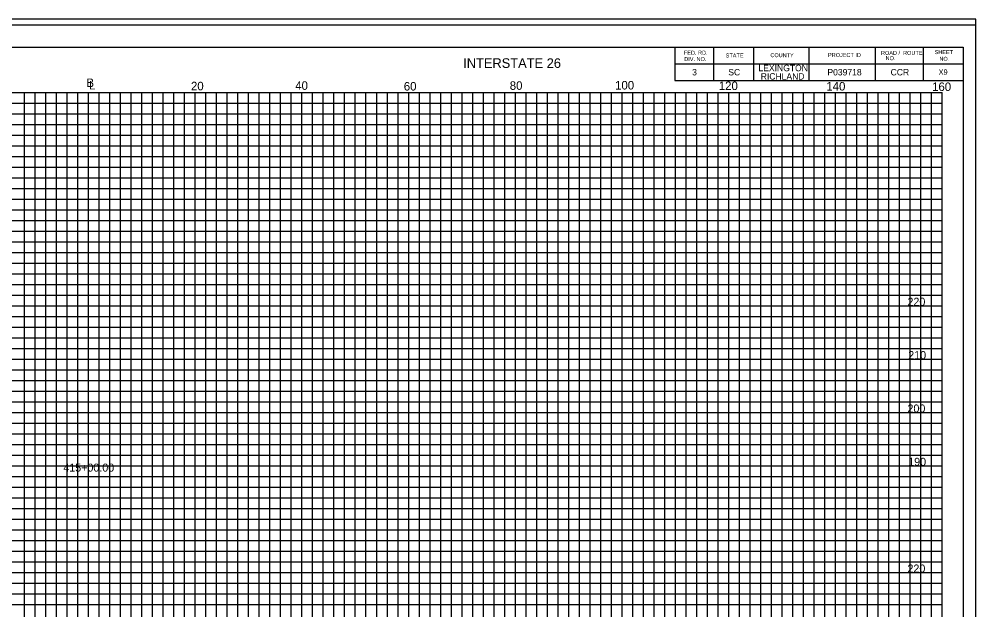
# Model space of a CAD drawing. Extents: x 967 to 1746, y 964 to 7904.
# Drawn here: x 1147 to 1326.3, y 2473 to 2583.7 of the extents above; entities that cross this region are included whole.
import ezdxf

# ---------------------------------------------------------------- set-up
doc = ezdxf.new("R2010")
doc.units = 0
for name, color, linetype in [('Default', 7, 'Continuous'), ('RD_SHT_Bndy', 7, 'Continuous'), ('RD_SHT_IplotShp', 7, 'Continuous'), ('RD_SHT_MjGrid', 7, 'Continuous'), ('RD_SHT_MnGrid', 7, 'Continuous'), ('RD_SHT_TX', 7, 'Continuous'), ('RD_Sketch1', 7, 'Continuous')]:
    doc.layers.add(name, color=color, linetype=linetype)

msp = doc.modelspace()

# ---------------------------------------------------------------- linework, layer by layer
at = {"layer": 'RD_SHT_Bndy'}
for p, q in [((996.11, 2578.46), (1323.89, 2578.46)), ((1269.89, 2578.46), (1269.89, 2572.21)), ((1277.14, 2578.46), (1277.14, 2572.21)), ((1284.64, 2578.46), (1284.64, 2572.21)), ((1295, 2578.46), (1295, 2572.21)), ((1307.43, 2578.46), (1307.43, 2572.21)), ((1316.39, 2578.46), (1316.39, 2572.21)), ((1323.89, 2578.46), (1323.89, 2368.98)), ((1269.89, 2575.33), (1323.89, 2575.33)), ((1269.89, 2572.21), (1323.89, 2572.21))]:
    msp.add_line(p, q, dxfattribs=at)
at = {"layer": 'RD_SHT_IplotShp'}
for points in [[(967.41, 2363.72), (1326.28, 2363.72), (1326.28, 2583.72), (967.41, 2583.72)], [(988.52, 2364.84), (1326.28, 2364.84), (1326.28, 2582.6), (988.52, 2582.6)]]:
    msp.add_lwpolyline(points, close=True, dxfattribs=at)
at = {"layer": 'RD_SHT_MjGrid'}
for p, q in [((1000, 2570), (1320, 2570)), ((1150, 2400), (1150, 2570)), ((1160, 2400), (1160, 2570)), ((1170, 2400), (1170, 2570)), ((1180, 2400), (1180, 2570)), ((1190, 2400), (1190, 2570)), ((1200, 2400), (1200, 2570)), ((1210, 2400), (1210, 2570)), ((1220, 2400), (1220, 2570)), ((1230, 2400), (1230, 2570)), ((1240, 2400), (1240, 2570)), ((1250, 2400), (1250, 2570)), ((1260, 2400), (1260, 2570)), ((1270, 2400), (1270, 2570)), ((1280, 2400), (1280, 2570)), ((1290, 2400), (1290, 2570)), ((1300, 2400), (1300, 2570)), ((1310, 2400), (1310, 2570)), ((1320, 2400), (1320, 2570)), ((1000, 2560), (1320, 2560)), ((1000, 2550), (1320, 2550)), ((1000, 2540), (1320, 2540)), ((1000, 2530), (1320, 2530)), ((1000, 2520), (1320, 2520)), ((1000, 2510), (1320, 2510)), ((1000, 2500), (1320, 2500)), ((1000, 2490), (1320, 2490)), ((1000, 2480), (1320, 2480))]:
    msp.add_line(p, q, dxfattribs=at)
at = {"layer": 'RD_SHT_MnGrid'}
for p, q in [((1148, 2400), (1148, 2570)), ((1152, 2400), (1152, 2570)), ((1154, 2400), (1154, 2570)), ((1156, 2400), (1156, 2570)), ((1158, 2400), (1158, 2570)), ((1162, 2400), (1162, 2570)), ((1164, 2400), (1164, 2570)), ((1166, 2400), (1166, 2570)), ((1168, 2400), (1168, 2570)), ((1172, 2400), (1172, 2570)), ((1174, 2400), (1174, 2570)), ((1176, 2400), (1176, 2570)), ((1178, 2400), (1178, 2570)), ((1182, 2400), (1182, 2570)), ((1184, 2400), (1184, 2570)), ((1186, 2400), (1186, 2570)), ((1188, 2400), (1188, 2570)), ((1192, 2400), (1192, 2570)), ((1194, 2400), (1194, 2570)), ((1196, 2400), (1196, 2570)), ((1198, 2400), (1198, 2570)), ((1202, 2400), (1202, 2570)), ((1204, 2400), (1204, 2570)), ((1206, 2400), (1206, 2570)), ((1208, 2400), (1208, 2570)), ((1212, 2400), (1212, 2570)), ((1214, 2400), (1214, 2570)), ((1216, 2400), (1216, 2570)), ((1218, 2400), (1218, 2570)), ((1222, 2400), (1222, 2570)), ((1224, 2400), (1224, 2570)), ((1226, 2400), (1226, 2570)), ((1228, 2400), (1228, 2570)), ((1232, 2400), (1232, 2570)), ((1234, 2400), (1234, 2570)), ((1236, 2400), (1236, 2570)), ((1238, 2400), (1238, 2570)), ((1242, 2400), (1242, 2570)), ((1244, 2400), (1244, 2570)), ((1246, 2400), (1246, 2570)), ((1248, 2400), (1248, 2570)), ((1252, 2400), (1252, 2570)), ((1254, 2400), (1254, 2570)), ((1256, 2400), (1256, 2570)), ((1258, 2400), (1258, 2570)), ((1262, 2400), (1262, 2570)), ((1264, 2400), (1264, 2570)), ((1266, 2400), (1266, 2570)), ((1268, 2400), (1268, 2570)), ((1272, 2400), (1272, 2570)), ((1274, 2400), (1274, 2570)), ((1276, 2400), (1276, 2570)), ((1278, 2400), (1278, 2570)), ((1282, 2400), (1282, 2570)), ((1284, 2400), (1284, 2570)), ((1286, 2400), (1286, 2570)), ((1288, 2400), (1288, 2570)), ((1292, 2400), (1292, 2570)), ((1294, 2400), (1294, 2570)), ((1296, 2400), (1296, 2570)), ((1298, 2400), (1298, 2570)), ((1302, 2400), (1302, 2570)), ((1304, 2400), (1304, 2570)), ((1306, 2400), (1306, 2570)), ((1308, 2400), (1308, 2570)), ((1312, 2400), (1312, 2570)), ((1314, 2400), (1314, 2570)), ((1316, 2400), (1316, 2570)), ((1318, 2400), (1318, 2570)), ((1000, 2568), (1320, 2568)), ((1000, 2566), (1320, 2566)), ((1000, 2564), (1320, 2564)), ((1000, 2562), (1320, 2562)), ((1000, 2558), (1320, 2558)), ((1000, 2556), (1320, 2556)), ((1000, 2554), (1320, 2554)), ((1000, 2552), (1320, 2552)), ((1000, 2548), (1320, 2548)), ((1000, 2546), (1320, 2546)), ((1000, 2544), (1320, 2544)), ((1000, 2542), (1320, 2542)), ((1000, 2538), (1320, 2538)), ((1000, 2536), (1320, 2536)), ((1000, 2534), (1320, 2534)), ((1000, 2532), (1320, 2532)), ((1000, 2528), (1320, 2528)), ((1000, 2526), (1320, 2526)), ((1000, 2524), (1320, 2524)), ((1000, 2522), (1320, 2522)), ((1000, 2518), (1320, 2518)), ((1000, 2516), (1320, 2516)), ((1000, 2514), (1320, 2514)), ((1000, 2512), (1320, 2512)), ((1000, 2508), (1320, 2508)), ((1000, 2506), (1320, 2506)), ((1000, 2504), (1320, 2504)), ((1000, 2502), (1320, 2502)), ((1000, 2498), (1320, 2498)), ((1000, 2496), (1320, 2496)), ((1000, 2494), (1320, 2494)), ((1000, 2492), (1320, 2492)), ((1000, 2488), (1320, 2488)), ((1000, 2486), (1320, 2486)), ((1000, 2484), (1320, 2484)), ((1000, 2482), (1320, 2482)), ((1000, 2478), (1320, 2478)), ((1000, 2476), (1320, 2476)), ((1000, 2474), (1320, 2474))]:
    msp.add_line(p, q, dxfattribs=at)
at = {"layer": 'RD_Sketch1'}
msp.add_lwpolyline([(967.41, 2363.72), (1326.28, 2363.72), (1326.28, 2583.72), (967.41, 2583.72)], close=True, dxfattribs=at)

# ---------------------------------------------------------------- texts
at = {"layer": 'Default'}
for s, height, p in [('X9', 1, (1319.3, 2573.3)), ('220', 1.5, (1313.47, 2530)), ('210', 1.5, (1313.61, 2520)), ('200', 1.5, (1313.47, 2510)), ('190', 1.5, (1313.61, 2500)), ('415+00.00', 1.5, (1155.28, 2498.91)), ('220', 1.5, (1313.47, 2480))]:
    msp.add_text(s, height=height, dxfattribs=at).set_placement(p)
at = {"layer": 'RD_SHT_TX'}
msp.add_text('INTERSTATE 26', height=1.8, rotation=0, dxfattribs=at).set_placement((1230.21, 2574.58))
for s, height, p in [('FED. RD.', 0.75, (1271.58, 2577.05)), ('DIV. NO.', 0.75, (1271.64, 2575.86)), ('STATE', 0.75, (1279.41, 2576.53)), ('COUNTY', 0.75, (1287.78, 2576.59)), ('PROJECT ID', 0.75, (1298.58, 2576.63)), ('ROAD /  ROUTE', 0.75, (1308.51, 2577.01)), ('   NO.', 0.75, (1308.51, 2576.03)), ('SHEET', 0.75, (1318.56, 2577.16)), ('NO.', 0.75, (1319.45, 2575.91)), ('LEXINGTON', 1.2, (1285.54, 2573.96)), ('3', 1.2, (1273.12, 2573.17)), ('SC', 1.2, (1279.89, 2573.17)), ('RICHLAND', 1.2, (1285.97, 2572.39)), ('P039718', 1.2, (1298.46, 2573.17)), ('CCR', 1.2, (1310.31, 2573.17)), ('B', 1.6, (1159.61, 2570.99)), ('L', 1.6, (1160.12, 2570.54)), ('20', 1.6, (1179.2, 2570.38)), ('40', 1.6, (1198.74, 2570.47)), ('60', 1.6, (1219.08, 2570.33)), ('80', 1.6, (1238.94, 2570.47)), ('100', 1.6, (1258.67, 2570.53)), ('120', 1.6, (1278.11, 2570.43)), ('140', 1.6, (1298.26, 2570.34)), ('160', 1.6, (1318.08, 2570.25))]:
    msp.add_text(s, height=height, dxfattribs=at).set_placement(p)

doc.saveas('drawing.dxf')
